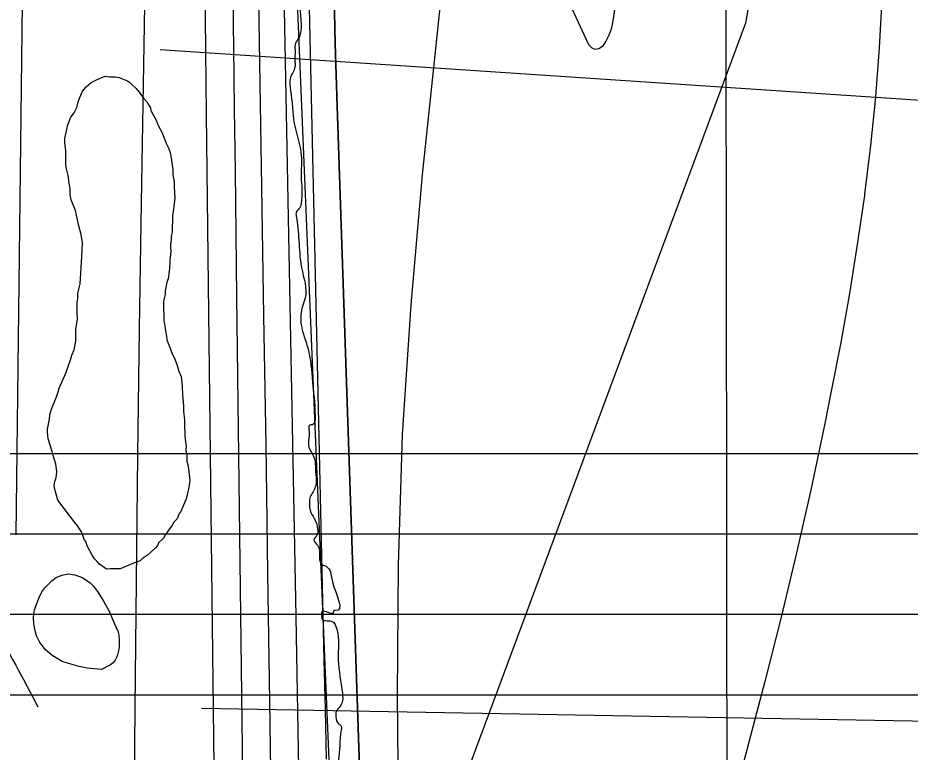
# Model space of a CAD drawing. Extents: x 3313447 to 3351316, y 703786 to 729172.
# Drawn here: x 3322283 to 3322970, y 724687 to 725253 of the extents above; entities that cross this region are included whole.
import ezdxf

# ---------------------------------------------------------------- set-up
doc = ezdxf.new("R2010")
doc.units = 0
for name, color, linetype in [('V-GRID-MAJR', 7, 'Continuous'), ('V-RIVR-EDGE', 7, 'Continuous'), ('V-ROAD-CNTR', 7, 'Continuous'), ('V-RRAP-FSHR', 7, 'Continuous'), ('V-SITE-VEGE', 7, 'Continuous'), ('V-TOPO-DPTH', 7, 'Continuous'), ('V-TOPO-MAJR', 7, 'Continuous'), ('V-TOPO-MINR', 7, 'Continuous'), ('V-TOPO-WATR', 7, 'Continuous'), ('V-UTIL-LINE', 7, 'Continuous')]:
    doc.layers.add(name, color=color, linetype=linetype)

msp = doc.modelspace()

# ---------------------------------------------------------------- linework, layer by layer
at = {"layer": 'V-GRID-MAJR'}
msp.add_spline([(3322840.097, 715233.372), (3322833.044, 721295.0380000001), (3322825.991, 727356.734), (3322825.989, 727358.642)], degree=3, dxfattribs=at)
at = {"layer": 'V-RIVR-EDGE'}
msp.add_spline([(3322621.39367418, 727358.3440878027), (3322620.017507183, 727344.96628995), (3322617.494746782, 727330.465586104), (3322616.640161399, 727320.1055978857), (3322620.7439808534, 727303.5160881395), (3322619.4605654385, 727287.3543835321), (3322619.8156031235, 727263.3134304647), (3322623.0412646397, 727226.8308575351), (3322631.523999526, 727137.2813263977), (3322631.0326509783, 727106.1962372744), (3322631.78167231, 727073.8646289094), (3322633.7710635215, 727040.2865013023), (3322632.837561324, 726998.0114360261), (3322629.425369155, 726959.0583722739), (3322631.0146273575, 726931.2840108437), (3322631.385038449, 726913.4602805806), (3322630.5058556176, 726893.1527358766), (3322630.0257809, 726866.6269434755), (3322631.585317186, 726826.832617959), (3322632.7324217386, 726787.8682803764), (3322631.8306912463, 726758.4421422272), (3322628.8381050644, 726721.5604611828), (3322624.2439619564, 726707.4793633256), (3322616.3124439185, 726684.7023526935), (3322612.969944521, 726673.9340323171), (3322610.4502588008, 726660.6767730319), (3322609.184266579, 726651.5612542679), (3322610.3508441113, 726620.4720655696), (3322608.515611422, 726548.7708621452), (3322601.30954216, 726484.1291681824), (3322595.0103278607, 726450.9860199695), (3322590.8245169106, 726434.4170080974), (3322587.496366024, 726429.4514290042), (3322580.435831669, 726423.666110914), (3322577.5242120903, 726419.5284699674), (3322577.102556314, 726416.62812422), (3322577.0892326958, 726411.2398644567), (3322579.968055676, 726402.1140967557), (3322579.100146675, 726386.3658487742), (3322569.100320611, 726365.2518886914), (3322564.5051526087, 726350.756309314), (3322557.812979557, 726326.3182979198), (3322551.9425952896, 726298.9768660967), (3322541.9161219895, 726267.0863864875), (3322531.475167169, 726235.1969317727), (3322515.200724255, 726190.8873799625), (3322507.239484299, 726156.0904052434), (3322503.4199848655, 726120.0397370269), (3322504.1444087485, 726077.7605721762), (3322502.421914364, 726051.6523359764), (3322495.2886125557, 726016.43882995), (3322494.4360769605, 726006.9078047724), (3322495.1943223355, 725978.3065300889), (3322498.8201168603, 725936.0201909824), (3322500.818732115, 725906.1723970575), (3322498.3205691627, 725901.6192496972), (3322497.879440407, 725890.843755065), (3322497.4096146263, 725868.4627778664), (3322499.048067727, 725860.5835294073), (3322502.748679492, 725848.5543412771), (3322506.036859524, 725837.3551410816), (3322506.012262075, 725827.4075845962), (3322505.579332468, 725819.9479421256), (3322505.98049037, 725814.5586574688), (3322509.2748197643, 725805.8463463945), (3322509.26252104, 725800.8725681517), (3322508.4140850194, 725792.999469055), (3322508.8060188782, 725783.8798507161), (3322512.0900993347, 725771.0227244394), (3322513.7193283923, 725759.413142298), (3322513.2659009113, 725743.6638694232), (3322513.6322124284, 725724.1822130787), (3322513.5748183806, 725700.971247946), (3322513.546121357, 725689.3657653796), (3322510.2128460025, 725682.3277786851), (3322506.053682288, 725676.5352863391), (3322504.79691411, 725671.1501012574), (3322504.7641175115, 725657.88669261), (3322502.246481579, 725645.4583963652), (3322500.142302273, 725632.6145937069), (3322495.5512338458, 725619.7769404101), (3322492.6426889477, 725616.8827440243), (3322491.8045018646, 725613.1544601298), (3322492.567871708, 725586.6255930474), (3322492.145191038, 725583.3107657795), (3322488.8190899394, 725579.1741497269), (3322487.15603939, 725577.1058417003), (3322487.5428487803, 725565.9138157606), (3322492.0529506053, 725546.0074289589), (3322493.291270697, 725543.9319466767), (3322498.677480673, 725543.0896600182), (3322504.468948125, 725538.5160147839), (3322506.1084261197, 725531.0512478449), (3322507.7233066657, 725513.6389244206), (3322508.084493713, 725492.0848604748), (3322504.3408364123, 725486.7058247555), (3322500.588979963, 725478.0109368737), (3322499.2973653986, 725458.5333801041), (3322498.03239807, 725449.83234286), (3322493.4597777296, 725444.4553569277), (3322492.2112087, 725442.3860240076), (3322491.7885280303, 725439.0711967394), (3322497.5830701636, 725435.7409960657), (3322499.2327970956, 725432.421044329), (3322501.673566, 725413.7632265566), (3322499.976693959, 725398.0170283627), (3322496.643418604, 725390.9790416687), (3322495.809331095, 725388.9086838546), (3322496.2156134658, 725385.5918067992), (3322498.682004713, 725377.2960270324), (3322502.389790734, 725368.1682095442), (3322503.179807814, 725352.4158619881), (3322500.5924791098, 725311.8028223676), (3322499.2957400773, 725290.2528579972), (3322496.8016767, 725287.3576367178), (3322495.555157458, 725286.1172668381), (3322495.126327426, 725280.3155504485), (3322495.113003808, 725274.9272906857), (3322499.2424456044, 725268.6998189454), (3322500.0560352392, 725262.4805463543), (3322500.852201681, 725249.21508792), (3322500.418247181, 725241.3409639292), (3322499.165578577, 725237.6137049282), (3322496.6684405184, 725233.475039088), (3322496.24063538, 725228.0878042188), (3322496.218087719, 725218.9692107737), (3322496.2088636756, 725215.2388770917), (3322492.455982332, 725206.12950769), (3322492.847916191, 725197.0098893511), (3322495.686768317, 725171.7193423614), (3322501.0135344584, 725146.8371275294), (3322500.974588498, 725131.0868297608), (3322500.922318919, 725109.9482722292), (3322499.2541439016, 725105.8075566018), (3322497.175586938, 725103.325791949), (3322497.168412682, 725100.4244213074), (3322499.1947000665, 725081.7676284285), (3322501.214838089, 725060.6239464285), (3322504.05778979, 725036.9913255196), (3322501.9700087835, 725030.7792271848), (3322500.710165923, 725024.1505975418), (3322501.1041495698, 725015.8599422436), (3322506.0359071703, 724998.8539011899), (3322509.70167255, 724972.7323413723), (3322511.7084869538, 724946.2003996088), (3322509.619681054, 724939.573819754), (3322507.546248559, 724939.1644627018), (3322507.120493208, 724934.6061908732), (3322506.6885884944, 724927.561029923), (3322506.6783395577, 724923.4162147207), (3322510.801631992, 724914.701853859), (3322512.017404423, 724903.5077781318), (3322512.409338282, 724894.3881597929), (3322511.1546198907, 724889.8319377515), (3322507.404813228, 724881.9660129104), (3322507.3966140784, 724878.6501607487), (3322507.798796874, 724873.6753576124), (3322511.099275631, 724867.4499356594), (3322513.565666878, 724859.1541558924), (3322513.1399115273, 724854.5958840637), (3322510.643798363, 724850.8716997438), (3322513.5349200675, 724846.7197102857), (3322517.228357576, 724831.7891515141), (3322520.1266535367, 724830.5385326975), (3322525.070709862, 724818.5062698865), (3322527.088798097, 724796.533624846), (3322526.2598350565, 724796.5356746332), (3322525.8422788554, 724795.2932549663), (3322517.139191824, 724795.729259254), (3322516.7144613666, 724791.5854689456), (3322517.1248433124, 724789.9265179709), (3322525.409349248, 724787.8336124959), (3322527.474582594, 724784.9271173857), (3322529.4895961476, 724761.7110277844), (3322532.3274233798, 724736.0059992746), (3322531.0511822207, 724722.7456653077), (3322528.140587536, 724719.0225058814), (3322527.714832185, 724714.4642340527), (3322529.773916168, 724709.0708498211), (3322531.8422241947, 724707.4077992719), (3322531.8350499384, 724704.5064286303), (3322529.70524829, 724681.3005879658), (3322528.0309239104, 724674.672983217), (3322523.0366477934, 724666.395651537), (3322520.542584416, 724663.5004302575), (3322520.523111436, 724655.6252813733), (3322520.0686590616, 724639.4615269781)], degree=3, dxfattribs=at)
at = {"layer": 'V-ROAD-CNTR'}
msp.add_lwpolyline([(3322208.3895458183, 724879.2142145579), (3322214.571533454, 724868.436236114), (3322220.296522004, 724858.4532560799), (3322226.0115105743, 724848.4892760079), (3322231.01850056, 724839.816293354), (3322238.6074853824, 724826.8093193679), (3322246.2244701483, 724813.7963453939), (3322249.424463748, 724808.355356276), (3322255.0984524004, 724798.836375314), (3322263.7054351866, 724784.4964039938), (3322268.020426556, 724777.2584184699), (3322272.319417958, 724769.9554330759), (3322275.7264111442, 724764.042444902), (3322278.6594052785, 724758.836455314), (3322281.185400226, 724754.2734644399), (3322283.3753958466, 724750.2594724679), (3322287.127388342, 724743.2704864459), (3322289.91338277, 724737.99849699), (3322294.026374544, 724730.1185127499), (3322298.0833664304, 724722.252528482)], dxfattribs=at)
at = {"layer": 'V-RRAP-FSHR'}
msp.add_lwpolyline([(3322431.258565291, 727358.0675405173), (3322429.6418011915, 726904.7021123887), (3322510.566473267, 724962.8540465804), (3322576.3154653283, 723396.5395491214), (3322621.0663133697, 721565.6439314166)], dxfattribs=at)
at = {"layer": 'V-SITE-VEGE'}
for points in [[(3322332.673, 725079.809), (3322331.491, 725086.013), (3322330.697, 725088.908), (3322329.505, 725093.873), (3322327.131, 725104.625), (3322323.9080000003, 725112.909), (3322323.117, 725116.63), (3322323.164, 725121.582), (3322322.378, 725125.715), (3322321.608, 725131.501), (3322320.014, 725137.706), (3322319.633, 725141.012), (3322319.728, 725150.914), (3322318.9560000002, 725156.699), (3322318.986, 725160.001), (3322321.151, 725170.71), (3322323.682, 725176.462), (3322326.1890000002, 725179.741), (3322328.292, 725183.848), (3322329.161, 725188.38), (3322330.428, 725191.667), (3322332.54, 725196.6), (3322335.46, 725199.875), (3322337.125, 725201.507), (3322339.202, 725203.142), (3322343.765, 725205.5750000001), (3322347.494, 725207.189), (3322350.392, 725207.987), (3322353.276, 725207.547), (3322357.8140000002, 725207.504), (3322360.7, 725207.066), (3322367.276, 725204.5260000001), (3322368.919, 725203.273), (3322370.553, 725201.608), (3322373.826, 725198.687), (3322376.275, 725195.775), (3322379.535, 725191.204), (3322381.983, 725188.294), (3322383.203, 725186.631), (3322384.827, 725183.7270000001), (3322385.221, 725181.658), (3322389.278, 725174.191), (3322390.89, 725170.05), (3322393.73, 725165.072), (3322396.948, 725156.376), (3322398.574, 725153.4720000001), (3322400.185, 725149.329), (3322400.972, 725145.196), (3322402.123, 725136.105), (3322402.088, 725132.392), (3322403.272, 725126.604), (3322403.237, 725122.889), (3322403.5670000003, 725114.22), (3322402.659, 725105.563), (3322401.789, 725100.6190000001), (3322401.666, 725087.8250000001), (3322400.8140000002, 725084.946), (3322400.7830000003, 725081.644), (3322400.349, 725079.172), (3322400.321, 725076.285), (3322400.702, 725072.979), (3322399.815, 725066.385), (3322399.79, 725063.909), (3322399.319, 725057.7220000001), (3322398.438, 725051.952), (3322397.591, 725049.482), (3322396.286, 725042.482)], [(3322396.286, 725042.482), (3322396.261, 725040.006), (3322394.975, 725034.653), (3322394.9220000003, 725028.875), (3322395.287, 725023.921), (3322395.244, 725019.383), (3322395.6350000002, 725017.314), (3322396.413, 725011.943), (3322397.197, 725007.808), (3322397.582, 725004.916), (3322399.6, 724999.9450000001), (3322401.609, 724994.147), (3322403.231, 724991.245), (3322405.244, 724985.859), (3322406.848, 724980.893), (3322408.461, 724976.75), (3322409.213, 724969.3150000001), (3322409.565, 724962.709), (3322410.307, 724954.035), (3322410.27, 724949.911), (3322411.032, 724943.3), (3322410.997, 724939.587), (3322411.339, 724932.155), (3322411.714, 724928.0260000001), (3322412.4960000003, 724923.4770000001), (3322412.0470000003, 724919.7660000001), (3322412.838, 724916.047), (3322412.795, 724911.507), (3322413.598, 724909.022), (3322414.765, 724901.584), (3322415.132, 724896.628), (3322414.2430000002, 724890.031), (3322413.387, 724886.74), (3322412.523, 724882.622), (3322408.302, 724872.756), (3322407.048, 724871.118), (3322405.357, 724867.008), (3322402.86, 724864.554), (3322401.599, 724862.0920000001), (3322397.8340000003, 724856.762), (3322396.5810000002, 724855.123), (3322394.904, 724852.252), (3322391.154, 724848.572), (3322390.31, 724846.515), (3322388.639, 724844.465), (3322385.727, 724842.02), (3322382.394, 724838.7490000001), (3322379.075, 724836.718), (3322376.992, 724834.674), (3322373.267, 724833.4720000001), (3322369.955, 724832.263), (3322361.667, 724828.628), (3322354.239, 724828.698), (3322350.933, 724828.317), (3322345.6040000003, 724832.081), (3322343.974, 724834.16), (3322341.928, 724836.243), (3322339.892, 724839.1510000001), (3322336.245, 724846.202), (3322335.039, 724849.514), (3322333.816, 724851.179), (3322332.614, 724854.902), (3322331.809, 724856.9720000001), (3322330.179, 724859.465), (3322328.9620000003, 724861.539), (3322327.328, 724863.205), (3322313.469, 724881.493), (3322311.079, 724890.594), (3322310.69, 724893.073), (3322311.128, 724895.958), (3322311.974, 724898.014), (3322312.41, 724900.486), (3322312.857, 724903.784), (3322312.08, 724909.155), (3322310.078, 724915.779), (3322309.285, 724919.086), (3322306.074, 724928.609), (3322305.711, 724933.9770000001), (3322305.73, 724936.04), (3322307.042, 724943.8690000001), (3322307.489, 724947.166), (3322308.767, 724951.694), (3322312.5700000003, 724961.148), (3322313.844, 724964.851), (3322314.696, 724967.732), (3322319.756, 724979.238), (3322323.576, 724990.346), (3322324.428, 724993.226), (3322326.117, 724997.336), (3322327.418, 725003.929), (3322327.504, 725013.005), (3322328.819, 725021.247), (3322328.454, 725026.203), (3322328.524, 725033.631), (3322328.968, 725036.926), (3322329.003, 725040.6410000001), (3322329.859, 725043.934), (3322330.723, 725048.051), (3322332.159, 725069.086), (3322332.21, 725074.452), (3322332.673, 725079.809)]]:
    msp.add_lwpolyline(points, dxfattribs=at)
msp.add_lwpolyline([(3322336.04, 724751.947), (3322330.117, 724753.243), (3322319.238, 724756.473), (3322316.838, 724757.28), (3322309.324, 724761.783), (3322303.571, 724766.762), (3322301.656, 724769.169), (3322299.7430000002, 724771.8960000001), (3322297.034, 724776.867), (3322296.0840000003, 724780.713), (3322295.1350000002, 724786.159), (3322294.828, 724791.123), (3322294.9960000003, 724793.8470000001), (3322295.643, 724796.886), (3322297.097, 724801.205), (3322298.8710000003, 724806.006), (3322301.126, 724810.962), (3322303.534, 724813.9990000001), (3322305.6210000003, 724816.076), (3322308.832, 724819.2710000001), (3322312.201, 724821.823), (3322316.691, 724823.733), (3322321.497, 724824.682), (3322326.619, 724823.867), (3322330.14, 724822.736), (3322332.378, 724821.931), (3322336.6950000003, 724819.197), (3322338.453, 724817.751), (3322341.008, 724815.343), (3322344.678, 724810.37), (3322348.664, 724803.794), (3322352.807, 724796.417), (3322356.309, 724787.922), (3322357.265, 724786.159), (3322359.811, 724780.547), (3322360.606, 724777.504), (3322360.915, 724773.979), (3322360.7430000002, 724768.536), (3322360.254, 724765.335), (3322359.4450000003, 724762.2930000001), (3322358.64, 724760.215), (3322357.671, 724758.138), (3322356.063, 724756.2170000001), (3322354.14, 724754.622), (3322347.0870000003, 724751.117)], close=True, dxfattribs=at)
at = {"layer": 'V-TOPO-DPTH'}
for points in [[(3322446.291441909, 727060.2165192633), (3322610.1736339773, 726161.0959380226), (3322611.769506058, 726142.198720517), (3322612.8079542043, 726123.2832341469), (3322613.010266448, 726104.34034448), (3322612.6551547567, 726085.3791859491), (3322488.6743743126, 725370.4509089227), (3322487.8078002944, 725349.5118847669), (3322487.239951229, 725328.567957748), (3322487.120189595, 725307.6166764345), (3322487.2991529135, 725286.6604922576), (3322496.824701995, 724791.5408622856), (3322497.65556152, 724747.7092945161), (3322498.4698789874, 724703.877424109), (3322499.259383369, 724660.0450997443)], [(3322549.8561720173, 724561.8557197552), (3322528.801114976, 725184.9950225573), (3322528.0144552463, 725209.1203078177), (3322527.2657592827, 725233.2467263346), (3322526.5740089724, 725257.3748447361), (3322525.920222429, 725281.5040963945), (3322524.7662803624, 725326.0333540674), (3322524.739607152, 725327.8985499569), (3322524.7872572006, 725331.6276512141), (3322524.861580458, 725333.491556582), (3322525.158066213, 725339.2476320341), (3322525.4576978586, 725342.1352699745), (3322629.8986936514, 726067.9340090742), (3322630.48452255, 726095.8799987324), (3322630.331320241, 726123.807257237), (3322629.069571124, 726151.7064190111), (3322627.0687908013, 726179.5868496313), (3322552.420344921, 726993.0845297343)], [(3322549.8561720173, 724561.8557197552), (3322528.801114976, 725184.9950225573), (3322528.0144552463, 725209.1203078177), (3322527.2657592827, 725233.2467263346), (3322526.5740089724, 725257.3748447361), (3322525.920222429, 725281.5040963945), (3322524.7662803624, 725326.0333540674), (3322524.739607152, 725327.8985499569), (3322524.7872572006, 725331.6276512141), (3322524.861580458, 725333.491556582), (3322525.158066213, 725339.2476320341), (3322525.4576978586, 725342.1352699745), (3322629.8986936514, 726067.9340090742), (3322630.48452255, 726095.8799987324), (3322630.331320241, 726123.807257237), (3322629.069571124, 726151.7064190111), (3322627.0687908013, 726179.5868496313), (3322552.420344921, 726993.0845297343)], [(3322887.874169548, 726903.8513096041), (3322889.89827548, 726824.9599733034), (3322891.6393698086, 726746.0631531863), (3322892.9559467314, 726667.1581073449), (3322893.9895120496, 726588.2475776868), (3322898.5060803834, 726154.2689115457), (3322898.5879260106, 726142.9488853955), (3322898.62182155, 726131.6288680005), (3322898.5837919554, 726120.308863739), (3322898.497812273, 726108.9888682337), (3322897.152049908, 725984.0641979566), (3322895.6312455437, 725910.3135355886), (3322893.1433391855, 725836.6050509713), (3322889.2047798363, 725762.9598329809), (3322884.299118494, 725689.3567927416), (3322859.960541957, 725371.3991511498), (3322858.665003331, 725356.6933436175), (3322857.145237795, 725342.0133522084), (3322855.289131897, 725327.3720849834), (3322853.2087990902, 725312.7566338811), (3322846.1585168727, 725266.9941860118), (3322843.2267887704, 725248.8230170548), (3322602.521419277, 724601.5518235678)], [(3322887.874169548, 726903.8513096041), (3322889.89827548, 726824.9599733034), (3322891.6393698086, 726746.0631531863), (3322892.9559467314, 726667.1581073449), (3322893.9895120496, 726588.2475776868), (3322898.5060803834, 726154.2689115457), (3322898.5879260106, 726142.9488853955), (3322898.62182155, 726131.6288680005), (3322898.5837919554, 726120.308863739), (3322898.497812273, 726108.9888682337), (3322897.152049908, 725984.0641979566), (3322895.6312455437, 725910.3135355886), (3322893.1433391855, 725836.6050509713), (3322889.2047798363, 725762.9598329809), (3322884.299118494, 725689.3567927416), (3322859.960541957, 725371.3991511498), (3322858.665003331, 725356.6933436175), (3322857.145237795, 725342.0133522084), (3322855.289131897, 725327.3720849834), (3322853.2087990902, 725312.7566338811), (3322846.1585168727, 725266.9941860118), (3322843.2267887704, 725248.8230170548), (3322602.521419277, 724601.5518235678)]]:
    msp.add_lwpolyline(points, dxfattribs=at)
at = {"layer": 'V-TOPO-MAJR'}
msp.add_lwpolyline([(3322385.913870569, 726960.0035415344), (3322586.535264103, 726128.0091619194), (3322586.836178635, 726122.5280891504), (3322586.894817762, 726117.0390756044), (3322586.7919399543, 726111.5447682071), (3322427.323724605, 725375.2936773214), (3322426.9061696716, 725367.2064972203), (3322426.6041915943, 725359.1162422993), (3322426.4755788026, 725351.0213751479), (3322426.462542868, 725342.9234331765), (3322426.532346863, 725334.8231531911), (3322426.596904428, 725326.7228339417), (3322426.6535923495, 725318.6224557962), (3322426.7050338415, 725310.5220383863), (3322426.898974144, 725277.4529261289), (3322427.0652611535, 725252.8181154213), (3322427.260628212, 725228.1835610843), (3322427.4996153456, 725203.5493913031), (3322427.7676825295, 725178.9154778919), (3322434.455812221, 724610.5595691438)], dxfattribs=at)
at = {"layer": 'V-TOPO-MINR'}
for points in [[(3322392.1409231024, 727358.0106447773), (3322393.996268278, 727284.5016237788), (3322399.858928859, 727081.7961704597), (3322400.8413484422, 727057.3236929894), (3322402.1888085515, 727032.8754405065), (3322404.08382945, 727008.4635255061), (3322406.3438908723, 726984.0758354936), (3322416.4352316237, 726887.0334621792), (3322594.1070643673, 726142.6893276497), (3322594.947337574, 726132.7393853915), (3322595.494114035, 726122.7798239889), (3322595.6006453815, 726112.8058338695), (3322595.413679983, 726102.8222246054), (3322451.9483891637, 725408.1433398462), (3322450.1576227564, 725367.7493655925), (3322448.912173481, 725327.3441046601), (3322448.4846999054, 725286.9219137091), (3322448.6025434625, 725246.4884360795), (3322448.80435065, 725231.0082071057), (3322449.428163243, 725182.8260870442), (3322450.046228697, 725134.6438937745), (3322450.6556734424, 725086.4615906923), (3322451.259371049, 725038.2792144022), (3322456.8528678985, 724588.6395593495)], [(3322454.22347942, 727358.1009424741), (3322448.30788716, 727187.6791849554), (3322447.68851915, 727167.8117505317), (3322447.1627460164, 727147.9421703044), (3322446.7773651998, 727128.0693713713), (3322446.485579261, 727108.1944266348), (3322446.225846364, 727084.8955905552), (3322446.178582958, 727076.6687592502), (3322446.190572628, 727068.4423344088), (3322446.291441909, 727060.2165192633), (3322610.1736339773, 726161.0959380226), (3322611.769506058, 726142.198720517), (3322612.8079542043, 726123.2832341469), (3322613.010266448, 726104.34034448), (3322612.6551547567, 726085.3791859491), (3322488.6743743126, 725370.4509089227), (3322487.8078002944, 725349.5118847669), (3322487.239951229, 725328.567957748), (3322487.120189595, 725307.6166764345), (3322487.2991529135, 725286.6604922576), (3322496.824701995, 724791.5408622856), (3322497.65556152, 724747.7092945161), (3322498.4698789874, 724703.877424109), (3322499.259383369, 724660.0450997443)], [(3322546.840045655, 727358.2356512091), (3322515.456786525, 727073.3401223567), (3322516.2489117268, 727056.5457564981), (3322517.4603237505, 727039.7896380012), (3322519.3006660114, 727023.0908905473), (3322521.5602950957, 727006.4303904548), (3322537.039506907, 726906.4562144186), (3322546.821604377, 726839.7693579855), (3322555.893941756, 726772.9918243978), (3322563.9016389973, 726706.0782750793), (3322618.4799955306, 726170.328661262), (3322620.3382779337, 726146.945242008), (3322621.53425012, 726123.5420468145), (3322621.7367569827, 726100.1091877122), (3322621.2769536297, 726076.656552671), (3322508.689833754, 725388.5029068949), (3322506.807013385, 725351.9183461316), (3322506.347942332, 725340.5443325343), (3322506.0569430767, 725329.1678824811), (3322506.018051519, 725317.7877777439), (3322506.1472317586, 725306.4052365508), (3322518.44068928, 724758.3799058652), (3322519.338764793, 724720.1154977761), (3322520.289765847, 724681.8524600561)], [(3322887.874169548, 726903.8513096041), (3322889.89827548, 726824.9599733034), (3322891.6393698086, 726746.0631531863), (3322892.9559467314, 726667.1581073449), (3322893.9895120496, 726588.2475776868), (3322898.5060803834, 726154.2689115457), (3322898.5879260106, 726142.9488853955), (3322898.62182155, 726131.6288680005), (3322898.5837919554, 726120.308863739), (3322898.497812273, 726108.9888682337), (3322897.152049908, 725984.0641979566), (3322895.6312455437, 725910.3135355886), (3322893.1433391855, 725836.6050509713), (3322889.2047798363, 725762.9598329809), (3322884.299118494, 725689.3567927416), (3322859.960541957, 725371.3991511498), (3322858.665003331, 725356.6933436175), (3322857.145237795, 725342.0133522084), (3322855.289131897, 725327.3720849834), (3322853.2087990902, 725312.7566338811), (3322846.1585168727, 725266.9941860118), (3322843.2267887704, 725248.8230170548), (3322602.521419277, 724601.5518235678)], [(3322443.0617683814, 726894.1580011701), (3322452.3264059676, 726860.204803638), (3322602.139488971, 726151.891560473), (3322603.3574894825, 726137.4685020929), (3322604.150063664, 726123.0315006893), (3322604.3044983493, 726108.5735847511), (3322604.0335067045, 726094.1017257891), (3322470.4055060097, 725389.1686675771), (3322469.0988011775, 725358.5686904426), (3322468.2164311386, 725327.9608940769), (3322467.970563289, 725297.3413688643), (3322468.149030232, 725266.7140244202), (3322470.488588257, 725122.5230649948), (3322472.074881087, 725023.4856322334), (3322473.6336734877, 724924.4477723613), (3322475.1512152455, 724825.4092718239), (3322476.6412565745, 724726.3703441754), (3322479.006972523, 724566.92010775)], [(3322575.26041383, 726097.630221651), (3322383.095388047, 725372.3147367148), (3322382.3362602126, 725348.8168881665), (3322381.6609270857, 725325.3168558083), (3322381.111286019, 725301.8135477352), (3322380.6454396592, 725278.3080558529), (3322377.7700810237, 725110.5857940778), (3322376.23577169, 725013.3340058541), (3322374.8786659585, 724916.0799870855), (3322373.78736563, 724818.8226224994), (3322372.8732689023, 724721.5630273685), (3322371.6876670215, 724573.9511950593)], [(3322256.6, 725785.73), (3322283.0410125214, 725380.5849383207), (3322284.601698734, 725351.4795123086), (3322285.711962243, 725322.3621408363), (3322286.1465916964, 725293.226851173), (3322286.1307984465, 725264.0796160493), (3322281.16, 724854.71)], [(3322613.81702971, 725319.4815138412), (3322594.121525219, 725132.2014461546), (3322585.3231047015, 725032.0207474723), (3322578.8231184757, 724931.7306788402), (3322575.770783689, 724831.2765552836), (3322575.0168831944, 724730.7130617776), (3322576.566750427, 724570.6662551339)], [(3322750.562252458, 725311.5118791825), (3322740.734839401, 725249.0936232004), (3322739.5918198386, 725244.2324162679), (3322738.000212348, 725239.5622690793), (3322735.735722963, 725235.178711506), (3322733.0226456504, 725230.9862136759), (3322730.2018126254, 725229.210737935), (3322727.5086899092, 725228.6110308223), (3322725.007132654, 725229.7749766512), (3322722.6332857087, 725232.1146911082), (3322695.063837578, 725291.7968156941)], [(3322948.2236574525, 725267.5169434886), (3322946.0715399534, 725229.8210022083), (3322943.2370506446, 725192.1858063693), (3322939.3790036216, 725154.6417286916), (3322934.8385847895, 725117.1583964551), (3322934.7073068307, 725116.1857723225), (3322929.216727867, 725078.3244486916), (3322923.2307761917, 725040.5466278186), (3322916.50176545, 725002.8940610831), (3322909.277381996, 724965.3249971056), (3322904.231155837, 724940.4093142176), (3322893.6852705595, 724890.544264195), (3322882.5710730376, 724840.8113533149), (3322870.6044071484, 724791.276651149), (3322858.0694290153, 724741.874088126), (3322821.3735977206, 724602.2892839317)]]:
    msp.add_lwpolyline(points, dxfattribs=at)
at = {"layer": 'V-TOPO-WATR'}
msp.add_lwpolyline([(3322552.420344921, 726993.0845297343), (3322627.0687908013, 726179.5868496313), (3322629.069571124, 726151.7064190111), (3322630.331320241, 726123.807257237), (3322630.48452255, 726095.8799987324), (3322629.8986936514, 726067.9340090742), (3322525.4576978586, 725342.1352699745), (3322525.158066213, 725339.2476320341), (3322524.861580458, 725333.491556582), (3322524.7872572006, 725331.6276512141), (3322524.739607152, 725327.8985499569), (3322524.7662803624, 725326.0333540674), (3322525.920222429, 725281.5040963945), (3322526.5740089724, 725257.3748447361), (3322527.2657592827, 725233.2467263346), (3322528.0144552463, 725209.1203078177), (3322528.801114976, 725184.9950225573), (3322549.8561720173, 724561.8557197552)], dxfattribs=at)
at = {"layer": 'V-UTIL-LINE'}
for p, q in [((3322392.274, 725228.664), (3325269.505, 725037.3910000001)), ((3321241.308, 724917.493), (3326187.343, 724917.493)), ((3321266.1010000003, 724855.512), (3326150.1550000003, 724855.512)), ((3321278.498, 724793.532), (3326125.362, 724793.532)), ((3321315.685, 724731.5530000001), (3326125.362, 724731.5530000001)), ((3325317.08, 724669.648), (3322424.333, 724721.032))]:
    msp.add_line(p, q, dxfattribs=at)

doc.saveas('drawing.dxf')
